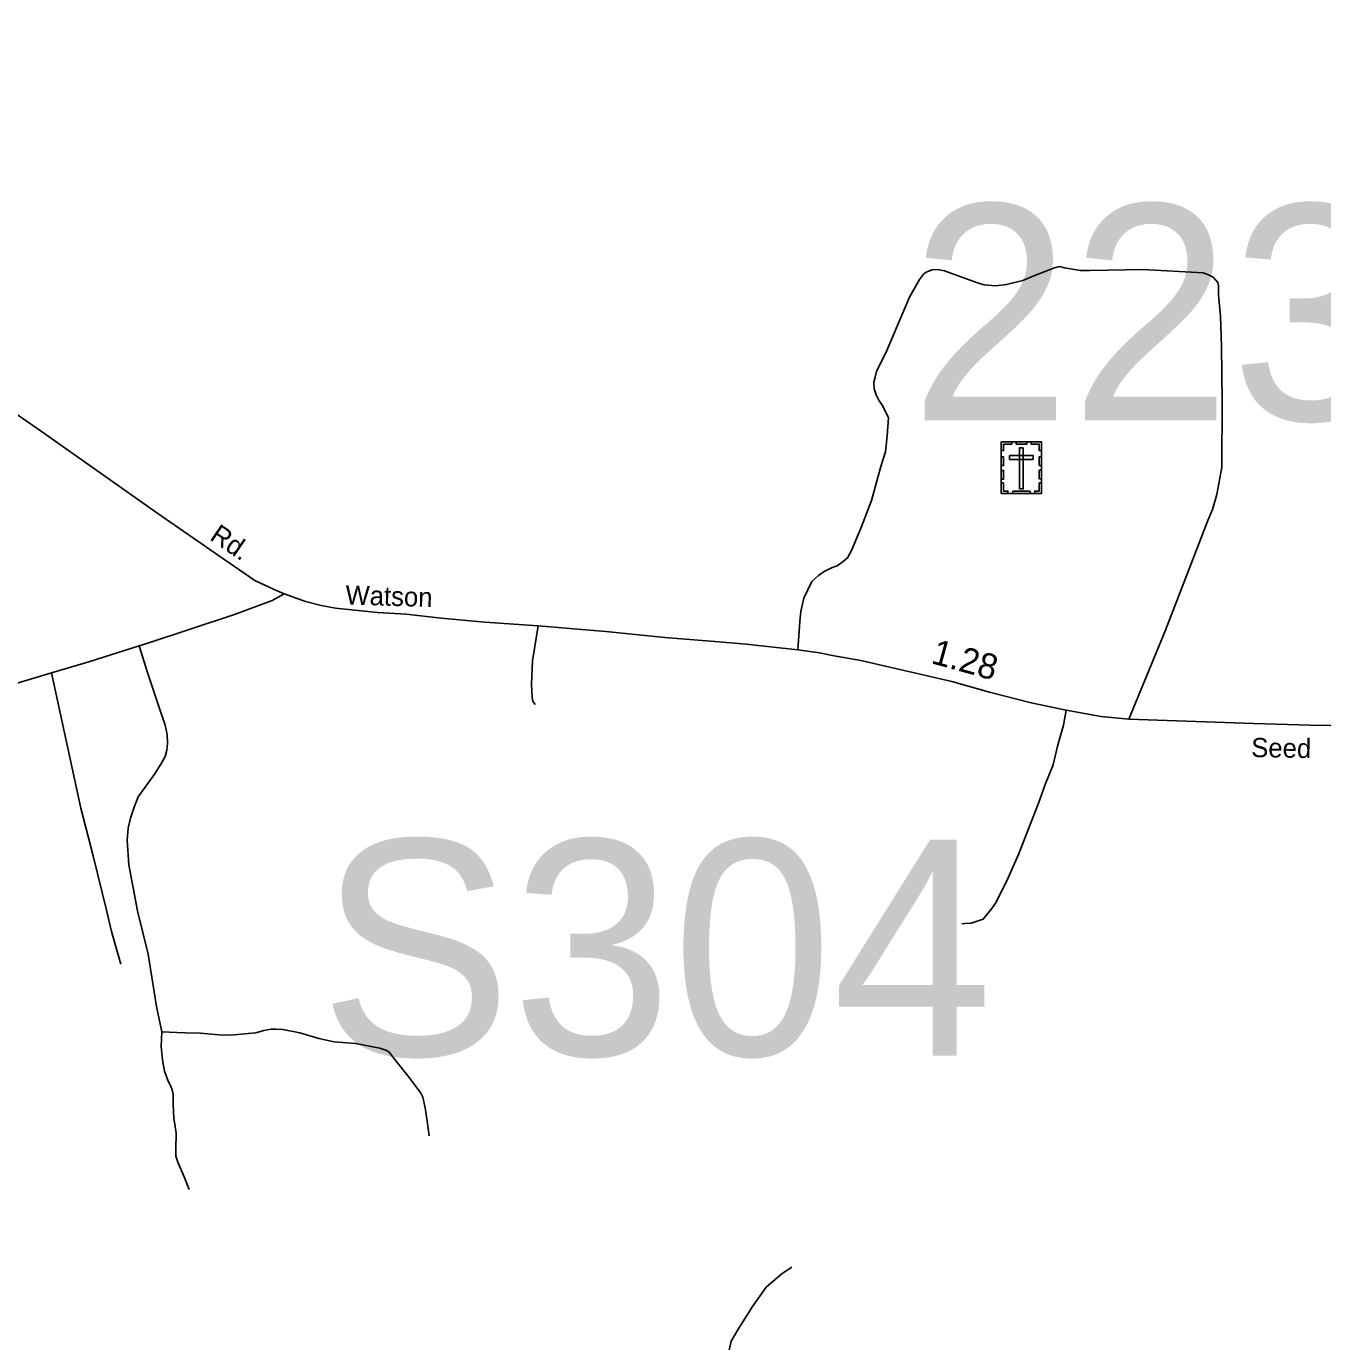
# Model space of a CAD drawing. Extents: x 2220236 to 2384410, y 720751 to 894131.
# Drawn here: x 2339006 to 2345415, y 845398 to 851900 of the extents above; entities that cross this region are included whole.
import ezdxf

# ---------------------------------------------------------------- set-up
doc = ezdxf.new("R2010")
doc.units = 0
doc.layers.add('Default', color=7, linetype='Continuous')

msp = doc.modelspace()

# ---------------------------------------------------------------- linework, layer by layer
at = {"layer": 'Default'}
for points in [[(2336200, 851899.7), (2336267.1, 851859.4), (2336349.2, 851800.7), (2336463.2, 851723.6), (2336578.8, 851643.1), (2336743, 851530.7), (2336976.8, 851366.4), (2337168.7, 851232.2), (2337354.8, 851101.4), (2337499.7, 851004.2), (2337713.4, 850853.2), (2337875.1, 850737.5), (2338091.3, 850586.6), (2338304.2, 850442.4), (2338481.8, 850313.2), (2338830.4, 850070.1), (2339085.2, 849894), (2339656.7, 849491.5), (2339961.7, 849280.2), (2340136, 849161.1), (2340231.5, 849115.8), (2340280.1, 849094)], [(2336200, 851899.7), (2336267.1, 851859.4), (2336349.2, 851800.7), (2336463.2, 851723.6), (2336578.8, 851643.1), (2336743, 851530.7), (2336976.8, 851366.4), (2337168.7, 851232.2), (2337354.8, 851101.4), (2337499.7, 851004.2), (2337713.4, 850853.2), (2337875.1, 850737.5), (2338091.3, 850586.6), (2338304.2, 850442.4), (2338481.8, 850313.2), (2338830.4, 850070.1), (2339085.2, 849894), (2339656.7, 849491.5), (2339961.7, 849280.2), (2340136, 849161.1), (2340231.5, 849115.8), (2340280.1, 849094)], [(2344457, 848474.9), (2344637.7, 848914.9), (2344847.2, 849457.3), (2344870.4, 849511.5), (2344891.6, 849585.8), (2344915.9, 849720), (2344918, 850046.1), (2344914.6, 850317.9), (2344909, 850465.7), (2344899.7, 850571.6), (2344899.2, 850617.6), (2344896.9, 850633.5), (2344872.7, 850659.3), (2344850.6, 850671), (2344824.4, 850680.7), (2344526.4, 850697.2), (2344264.5, 850691.9), (2344218.4, 850693.4), (2344138.4, 850706.5), (2344114.2, 850712.1), (2344088.4, 850705.9), (2343986.8, 850666.7), (2343933.1, 850643.9), (2343851.5, 850623), (2343797.5, 850616.4), (2343741.5, 850621.7), (2343703.4, 850633.3), (2343544.8, 850691.3), (2343510.7, 850696.9), (2343484.7, 850696.6), (2343454.8, 850684.2), (2343441, 850674), (2343421.3, 850647.8), (2343372.2, 850561.3), (2343259.5, 850298), (2343208.8, 850193.5), (2343203.1, 850165.5), (2343195.5, 850141.3), (2343197.9, 850107.4), (2343208.1, 850077.4), (2343220.6, 850051.7), (2343240.8, 850021.9), (2343267.6, 849964.2), (2343262.6, 849876.2), (2343253.4, 849796.1), (2343230.4, 849723.8), (2343184.4, 849555.4), (2343134, 849422.7), (2343085.5, 849308.3), (2343066, 849272), (2343044.1, 849253.7), (2343014.3, 849233.3), (2342986.5, 849223.2), (2342950.7, 849204.7), (2342922.9, 849184.4), (2342889.2, 849156), (2342850.4, 849073.5), (2342835.1, 849007.3), (2342829.7, 848957.2), (2342819.4, 848817.2)], [(2340280.1, 849094), (2340221.5, 849062.2), (2340035.4, 848991.7), (2339602.1, 848848.5), (2339564.2, 848836.7), (2339315.2, 848759.1), (2339130.4, 848703.3), (2338922.6, 848641.2)], [(2340280.1, 849094), (2340221.5, 849062.2), (2340035.4, 848991.7), (2339602.1, 848848.5), (2339564.2, 848836.7), (2339315.2, 848759.1), (2339130.4, 848703.3), (2338922.6, 848641.2)], [(2340280.1, 849094), (2340385.7, 849057.1), (2340462.8, 849037), (2340534.9, 849023.6), (2340741.8, 849002.1), (2340884, 848993.9), (2341056, 848974), (2341272.3, 848954.6), (2341536.4, 848935.8), (2341870.7, 848907.8), (2342162.8, 848879.4), (2342429.1, 848856.4), (2342565.1, 848846.2), (2342819.4, 848817.2), (2342927.5, 848802.6), (2342999.8, 848787.3), (2343131.9, 848764.9), (2343581, 848660.4), (2343767.6, 848608.6), (2343974.3, 848555), (2344146.6, 848519.3), (2344319, 848487.3), (2344457, 848474.9), (2345073.1, 848454.3), (2345353.2, 848445.7), (2345551, 848442)], [(2340280.1, 849094), (2340385.7, 849057.1), (2340462.8, 849037), (2340534.9, 849023.6), (2340741.8, 849002.1), (2340884, 848993.9), (2341056, 848974), (2341272.3, 848954.6), (2341536.4, 848935.8), (2341870.7, 848907.8), (2342162.8, 848879.4), (2342429.1, 848856.4), (2342565.1, 848846.2), (2342819.4, 848817.2), (2342927.5, 848802.6), (2342999.8, 848787.3), (2343131.9, 848764.9), (2343581, 848660.4), (2343767.6, 848608.6), (2343974.3, 848555), (2344146.6, 848519.3), (2344319, 848487.3), (2344457, 848474.9), (2345073.1, 848454.3), (2345353.2, 848445.7), (2345551, 848442)], [(2341536.4, 848935.8), (2341508.5, 848763.6), (2341503.8, 848647.5), (2341506.7, 848581.6), (2341510.8, 848563.6), (2341521.1, 848547.8)], [(2339675.1, 846929), (2339650, 847054.8), (2339608.1, 847313), (2339556.1, 847527.7), (2339512.5, 847754.1), (2339504.2, 847876.5), (2339509.2, 847936.9), (2339520.9, 847985.5), (2339539.4, 848039.2), (2339559.5, 848091.2), (2339593, 848138.1), (2339639.9, 848203.5), (2339670.1, 848252.2), (2339691.9, 848290.7), (2339700.3, 848320.9), (2339703.6, 848354.5), (2339701.9, 848399.7), (2339691.9, 848445), (2339658.4, 848547.3), (2339604.7, 848705), (2339564.2, 848836.7)], [(2339130.4, 848703.3), (2339276.2, 848034.2), (2339336.6, 847799.4), (2339402.8, 847531.1), (2339427.2, 847424.9), (2339473.1, 847263.5)], [(2344146.6, 848519.3), (2344133.5, 848445.1), (2344104.7, 848340.7), (2344081.9, 848248.5), (2344043, 848152.1), (2344010.2, 848059.7), (2343911.3, 847806.5), (2343852.8, 847675.9), (2343798.1, 847565.4), (2343778.4, 847537.2), (2343737.1, 847486.7), (2343677.5, 847465.8), (2343645.5, 847465.5), (2343631.4, 847463.3)], [(2340997.4, 846415.8), (2340987.4, 846487.9), (2340977.3, 846553.3), (2340965.6, 846607), (2340955.5, 846627.1), (2340928.7, 846664), (2340898.6, 846704.3), (2340841.6, 846776.4), (2340798, 846830.1), (2340782.9, 846838.4), (2340754.4, 846848.5), (2340633.8, 846872), (2340528.2, 846880.4), (2340452.8, 846897.1), (2340358.9, 846924), (2340273.4, 846940.7), (2340239.9, 846942.4), (2340216.4, 846942.4), (2340179.6, 846935.7), (2340141, 846924), (2340102.5, 846920.6), (2340017, 846912.2), (2339958.4, 846913.9), (2339866.2, 846922.3), (2339792.4, 846924), (2339750.5, 846925.6), (2339675.1, 846929)], [(2339675.1, 846929), (2339671.8, 846856.9), (2339678.5, 846791.5), (2339688.5, 846734.5), (2339707, 846685.8), (2339720.4, 846660.7), (2339727.1, 846642.2), (2339732.1, 846622.1), (2339732.1, 846571.8), (2339735.4, 846503), (2339742.2, 846461.1), (2339747.2, 846429.2), (2339745.5, 846350.4), (2339745.5, 846315.2), (2339755.6, 846285), (2339785.7, 846212.9), (2339810.9, 846150.9)], [(2342789.7, 845765.6), (2342741.9, 845735.4), (2342664, 845667.5), (2342596.1, 845571.9), (2342523.2, 845456.2), (2342490.5, 845400.8), (2342480.5, 845355.5)]]:
    msp.add_lwpolyline(points, dxfattribs=at)
for points in [[(2343825.8, 849845.5), (2344024.9, 849845.5), (2344024.9, 849590.9), (2343825.8, 849590.9)], [(2343825.8, 849802.2), (2343837.2, 849802.2), (2343837.2, 849834.4), (2343877.7, 849834.4), (2343877.7, 849845.5), (2343825.8, 849845.5)], [(2343899.9, 849845.5), (2343951.7, 849845.5), (2343951.7, 849834.1), (2343899.9, 849834.1)], [(2343934.8, 849816.2), (2343916.2, 849816.2), (2343916.2, 849613.4), (2343934.8, 849613.4)], [(2344025, 849802.2), (2344013.6, 849802.2), (2344013.6, 849834.4), (2343973.1, 849834.3), (2343973.1, 849845.5), (2344025, 849845.5)], [(2343825.8, 849728.1), (2343825.8, 849771.4), (2343837.2, 849771.4), (2343837.2, 849728.1)], [(2343866.6, 849777.5), (2343866.6, 849758.8), (2343984.4, 849758.8), (2343984.4, 849777.5)], [(2344013.6, 849729.1), (2344013.6, 849772.4), (2344024.9, 849772.4), (2344024.9, 849729.1)], [(2343825.8, 849660.8), (2343825.8, 849704.2), (2343837.2, 849704.2), (2343837.2, 849660.8)], [(2344013.5, 849663.2), (2344013.5, 849706.5), (2344024.9, 849706.5), (2344024.9, 849663.2)], [(2343858.9, 849591), (2343858.9, 849602.4), (2343836.9, 849602.4), (2343836.9, 849642.8), (2343825.8, 849642.8), (2343825.8, 849591)], [(2343883.3, 849602.4), (2343968.1, 849602.4), (2343968.1, 849591), (2343883.3, 849591)], [(2343991.8, 849590.9), (2343991.8, 849602.4), (2344013.8, 849602.4), (2344013.8, 849642.8), (2344024.9, 849642.8), (2344024.9, 849590.9)]]:
    msp.add_lwpolyline(points, close=True, dxfattribs=at)

# ---------------------------------------------------------------- texts
for s, p in [('223', (2343375.6, 849952.7)), ('S304', (2340454.7, 846812.3))]:
    msp.add_text(s, height=1066.27, dxfattribs=at).set_placement(p)
for s, height, rotation, p in [('Rd.', 95, 326.01814, (2339907.5, 849364.8)), ('Watson', 95, 358.24158, (2340582.4, 849042.3)), ('1.28', 125, 344.48514, (2343474.2, 848752.7)), ('Seed', 95, 358.97827, (2345060.9, 848287.8))]:
    msp.add_text(s, height=height, rotation=rotation, dxfattribs=at).set_placement(p)

doc.saveas('drawing.dxf')
